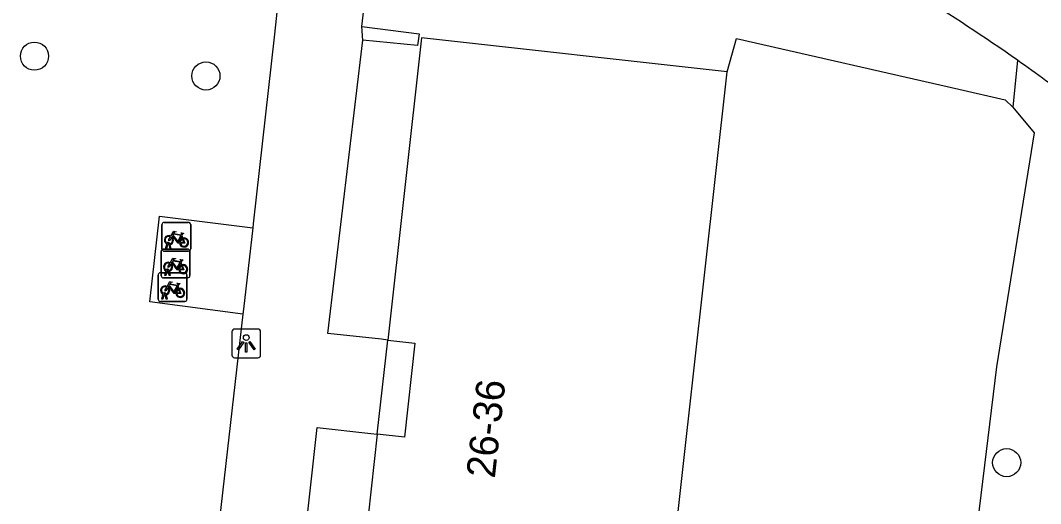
# Model space of a CAD drawing. Extents: x 161928 to 163055, y 386475 to 387428.
# Drawn here: x 162385.99 to 162421.46, y 386701.14 to 386717.95 of the extents above; entities that cross this region are included whole.
import ezdxf

# ---------------------------------------------------------------- set-up
doc = ezdxf.new("R2010")
doc.units = 0
for name, color, linetype in [('IMGEO_Boom', 7, 'Continuous'), ('IMGEO_Fietsenrek', 7, 'Continuous'), ('IMGEO_Groenvoorziening', 7, 'Continuous'), ('IMGEO_Haag', 7, 'Continuous'), ('IMGEO_Hek', 7, 'Continuous'), ('IMGEO_Lichtpunt', 7, 'Continuous'), ('IMGEO_Pand', 7, 'Continuous'), ('IMGEO_Pand_nummerreeks', 7, 'Continuous'), ('IMGEO_Voetpad_open', 7, 'Continuous')]:
    doc.layers.add(name, color=color, linetype=linetype)

msp = doc.modelspace()

# ---------------------------------------------------------------- linework, layer by layer
at = {"layer": 'IMGEO_Boom'}
for centre in [(162386.476, 386716.707), (162392.437, 386716.018), (162420.282, 386702.561)]:
    msp.add_circle(centre, 0.489, dxfattribs=at)
at = {"layer": 'IMGEO_Fietsenrek'}
for p, q in [((162390.91, 386709.997), (162390.91, 386710.838)), ((162390.91, 386710.838), (162390.91, 386709.997)), ((162390.985, 386710.922), (162391.826, 386710.922)), ((162391.826, 386710.922), (162390.985, 386710.922)), ((162391.91, 386710.847), (162391.91, 386710.006)), ((162391.91, 386710.006), (162391.91, 386710.847)), ((162391.597, 386710.471), (162391.633, 386710.376)), ((162390.881, 386709.067), (162390.881, 386709.908)), ((162390.881, 386709.908), (162390.881, 386709.067)), ((162390.956, 386709.992), (162391.797, 386709.992)), ((162391.797, 386709.992), (162390.956, 386709.992)), ((162391.835, 386709.922), (162390.994, 386709.922)), ((162390.994, 386709.922), (162391.835, 386709.922)), ((162391.037, 386710.006), (162391.076, 386710.166)), ((162391.071, 386710.006), (162391.037, 386710.006)), ((162391.106, 386710.154), (162391.071, 386710.006)), ((162391.148, 386710.178), (162391.147, 386710.182)), ((162391.189, 386710.006), (162391.155, 386710.148)), ((162391.179, 386710.189), (162391.18, 386710.182)), ((162391.187, 386710.152), (162391.222, 386710.006)), ((162391.222, 386710.006), (162391.189, 386710.006)), ((162391.881, 386709.917), (162391.881, 386709.076)), ((162391.881, 386709.076), (162391.881, 386709.917)), ((162391.008, 386709.076), (162391.047, 386709.236)), ((162391.077, 386709.224), (162391.042, 386709.076)), ((162391.119, 386709.248), (162391.118, 386709.252)), ((162391.16, 386709.076), (162391.126, 386709.218)), ((162391.15, 386709.259), (162391.151, 386709.252)), ((162391.158, 386709.222), (162391.193, 386709.076)), ((162391.568, 386709.541), (162391.604, 386709.446)), ((162390.778, 386708.245), (162390.778, 386709.086)), ((162390.778, 386709.086), (162390.778, 386708.245)), ((162390.853, 386709.17), (162391.694, 386709.17)), ((162391.694, 386709.17), (162390.853, 386709.17)), ((162391.806, 386708.992), (162390.965, 386708.992)), ((162390.965, 386708.992), (162391.806, 386708.992)), ((162391.042, 386709.076), (162391.008, 386709.076)), ((162391.193, 386709.076), (162391.16, 386709.076)), ((162391.778, 386709.095), (162391.778, 386708.254)), ((162391.778, 386708.254), (162391.778, 386709.095)), ((162391.465, 386708.719), (162391.501, 386708.624)), ((162391.703, 386708.17), (162390.862, 386708.17)), ((162390.862, 386708.17), (162391.703, 386708.17)), ((162390.905, 386708.254), (162390.944, 386708.414)), ((162390.939, 386708.254), (162390.905, 386708.254)), ((162390.974, 386708.402), (162390.939, 386708.254)), ((162391.016, 386708.426), (162391.015, 386708.43)), ((162391.057, 386708.254), (162391.023, 386708.396)), ((162391.047, 386708.437), (162391.048, 386708.43)), ((162391.055, 386708.4), (162391.09, 386708.254)), ((162391.09, 386708.254), (162391.057, 386708.254))]:
    msp.add_line(p, q, dxfattribs=at)
for points in [[(162391.244, 386710.396), (162391.192, 386710.306), (162391.152, 386710.281), (162391.153, 386710.328), (162391.208, 386710.422)], [(162391.223, 386710.448), (162391.318, 386710.612), (162391.404, 386710.598), (162391.406, 386710.589), (162391.35, 386710.578), (162391.323, 386710.533), (162391.579, 386710.492)], [(162391.519, 386710.204), (162391.469, 386710.204), (162391.278, 386710.455), (162391.259, 386710.423)], [(162391.566, 386710.467), (162391.309, 386710.508), (162391.292, 386710.479), (162391.459, 386710.259), (162391.566, 386710.467)], [(162391.614, 386710.369), (162391.584, 386710.446), (162391.475, 386710.228), (162391.518, 386710.228)], [(162391.548, 386710.228), (162391.668, 386710.227), (162391.624, 386710.341)], [(162391.644, 386710.348), (162391.699, 386710.203), (162391.549, 386710.203)], [(162391.579, 386710.492), (162391.604, 386710.541), (162391.598, 386710.545), (162391.575, 386710.549), (162391.563, 386710.556), (162391.562, 386710.559), (162391.564, 386710.564), (162391.659, 386710.549), (162391.661, 386710.539), (162391.651, 386710.526), (162391.639, 386710.52), (162391.625, 386710.526), (162391.597, 386710.471)], [(162391.194, 386709.518), (162391.289, 386709.682), (162391.375, 386709.668), (162391.377, 386709.659), (162391.321, 386709.648), (162391.294, 386709.603), (162391.55, 386709.562)], [(162391.537, 386709.537), (162391.28, 386709.578), (162391.263, 386709.549), (162391.43, 386709.329), (162391.537, 386709.537)], [(162391.55, 386709.562), (162391.575, 386709.611), (162391.569, 386709.615), (162391.546, 386709.619), (162391.534, 386709.626), (162391.533, 386709.629), (162391.535, 386709.634), (162391.63, 386709.619), (162391.632, 386709.609), (162391.622, 386709.596), (162391.61, 386709.59), (162391.596, 386709.596), (162391.568, 386709.541)], [(162391.215, 386709.466), (162391.163, 386709.376), (162391.123, 386709.351), (162391.124, 386709.398), (162391.179, 386709.492)], [(162391.49, 386709.274), (162391.44, 386709.274), (162391.249, 386709.525), (162391.23, 386709.493)], [(162391.585, 386709.439), (162391.555, 386709.516), (162391.446, 386709.298), (162391.489, 386709.298)], [(162391.519, 386709.298), (162391.639, 386709.297), (162391.595, 386709.411)], [(162391.615, 386709.418), (162391.67, 386709.273), (162391.52, 386709.273)], [(162391.091, 386708.696), (162391.186, 386708.86), (162391.272, 386708.846), (162391.274, 386708.837), (162391.218, 386708.826), (162391.191, 386708.781), (162391.447, 386708.74)], [(162391.112, 386708.644), (162391.06, 386708.554), (162391.02, 386708.529), (162391.021, 386708.576), (162391.076, 386708.67)], [(162391.387, 386708.452), (162391.337, 386708.452), (162391.146, 386708.703), (162391.127, 386708.671)], [(162391.434, 386708.715), (162391.177, 386708.756), (162391.16, 386708.727), (162391.327, 386708.507), (162391.434, 386708.715)], [(162391.482, 386708.617), (162391.452, 386708.694), (162391.343, 386708.476), (162391.386, 386708.476)], [(162391.416, 386708.476), (162391.536, 386708.475), (162391.492, 386708.589)], [(162391.512, 386708.596), (162391.567, 386708.451), (162391.417, 386708.451)], [(162391.447, 386708.74), (162391.472, 386708.789), (162391.466, 386708.793), (162391.443, 386708.797), (162391.431, 386708.804), (162391.43, 386708.807), (162391.432, 386708.812), (162391.527, 386708.797), (162391.529, 386708.787), (162391.519, 386708.774), (162391.507, 386708.768), (162391.493, 386708.774), (162391.465, 386708.719)]]:
    msp.add_lwpolyline(points, dxfattribs=at)
for centre, radius, start, end in [((162390.988, 386710.844), 0.0779, 92.4484, 184.2845), ((162390.988, 386710.844), 0.0779, 92.4484, 184.2845), ((162391.832, 386710.844), 0.0779, 2.4484, 94.2845), ((162391.832, 386710.844), 0.0779, 2.4484, 94.2845), ((162391.15, 386710.307), 0.159, 62.6766, 242.1369), ((162391.15, 386710.307), 0.129, 63.3192, 238.903), ((162391.15, 386710.307), 0.129, 283.6043, 43.4302), ((162391.15, 386710.307), 0.159, 283.5766, 46.6042), ((162391.677, 386710.223), 0.159, 113.3408, 178.3217), ((162391.677, 386710.223), 0.159, 187.0065, 105.7708), ((162391.677, 386710.223), 0.129, 113.923, 177.9556), ((162391.677, 386710.223), 0.129, 188.6715, 104.5883), ((162390.959, 386709.914), 0.0779, 92.4484, 184.2845), ((162390.959, 386709.914), 0.0779, 92.4484, 184.2845), ((162390.988, 386710), 0.0779, 182.4484, 274.2845), ((162390.988, 386710), 0.0779, 182.4484, 274.2845), ((162391.13, 386710.178), 0.0499, 12.8025, 158.6934), ((162391.15, 386710.307), 0.159, 253.9967, 271.7867), ((162391.13, 386710.178), 0.0174, 12.8025, 163.4502), ((162391.15, 386710.307), 0.129, 253.415, 269.0204), ((162391.803, 386709.914), 0.0779, 2.4484, 94.2845), ((162391.803, 386709.914), 0.0779, 2.4484, 94.2845), ((162391.832, 386710), 0.0779, 272.4484, 4.2845), ((162391.832, 386710), 0.0779, 272.4484, 4.2845), ((162391.121, 386709.377), 0.159, 62.6766, 242.1369), ((162391.121, 386709.377), 0.129, 63.3192, 238.903), ((162391.101, 386709.248), 0.0499, 12.8025, 158.6934), ((162391.121, 386709.377), 0.159, 253.9967, 271.7867), ((162391.101, 386709.248), 0.0174, 12.8025, 163.4502), ((162391.121, 386709.377), 0.129, 253.415, 269.0204), ((162391.121, 386709.377), 0.129, 283.6043, 43.4302), ((162391.121, 386709.377), 0.159, 283.5766, 46.6042), ((162391.648, 386709.293), 0.159, 113.3408, 178.3217), ((162391.648, 386709.293), 0.159, 187.0065, 105.7708), ((162391.648, 386709.293), 0.129, 113.923, 177.9556), ((162391.648, 386709.293), 0.129, 188.6715, 104.5883), ((162390.856, 386709.092), 0.0779, 92.4484, 184.2845), ((162390.856, 386709.092), 0.0779, 92.4484, 184.2845), ((162390.959, 386709.07), 0.0779, 182.4484, 274.2845), ((162390.959, 386709.07), 0.0779, 182.4484, 274.2845), ((162391.7, 386709.092), 0.0779, 2.4484, 94.2845), ((162391.7, 386709.092), 0.0779, 2.4484, 94.2845), ((162391.803, 386709.07), 0.0779, 272.4484, 4.2845), ((162391.803, 386709.07), 0.0779, 272.4484, 4.2845), ((162391.018, 386708.555), 0.159, 62.6766, 242.1369), ((162391.018, 386708.555), 0.129, 63.3192, 238.903), ((162391.018, 386708.555), 0.129, 283.6043, 43.4302), ((162391.018, 386708.555), 0.159, 283.5766, 46.6042), ((162391.545, 386708.471), 0.159, 113.3408, 178.3217), ((162391.545, 386708.471), 0.159, 187.0065, 105.7708), ((162391.545, 386708.471), 0.129, 113.923, 177.9556), ((162391.545, 386708.471), 0.129, 188.6715, 104.5883), ((162390.856, 386708.248), 0.0779, 182.4484, 274.2845), ((162390.856, 386708.248), 0.0779, 182.4484, 274.2845), ((162390.998, 386708.426), 0.0499, 12.8025, 158.6934), ((162391.018, 386708.555), 0.159, 253.9967, 271.7867), ((162390.998, 386708.426), 0.0174, 12.8025, 163.4502), ((162391.018, 386708.555), 0.129, 253.415, 269.0204), ((162391.7, 386708.248), 0.0779, 272.4484, 4.2845), ((162391.7, 386708.248), 0.0779, 272.4484, 4.2845)]:
    msp.add_arc(centre, radius, start, end, dxfattribs=at)
at = {"layer": 'IMGEO_Groenvoorziening'}
for points in [[(162410.567, 386716.163), (162410.886, 386717.317), (162418.617, 386715.556), (162420.226, 386715.189), (162420.498, 386714.935)], [(162420.654, 386716.567), (162420.498, 386714.935)], [(162420.498, 386714.935), (162421.239, 386714.038), (162419.929, 386705.897), (162419.025, 386698.487)]]:
    msp.add_lwpolyline(points, dxfattribs=at)
at = {"layer": 'IMGEO_Haag'}
msp.add_lwpolyline([(162397.858, 386717.736), (162399.847, 386717.48), (162399.793, 386717.072), (162397.894, 386717.26)], dxfattribs=at)
at = {"layer": 'IMGEO_Hek'}
for points in [[(162410.567, 386716.163), (162410.886, 386717.317), (162418.617, 386715.556)], [(162418.617, 386715.556), (162420.226, 386715.189)], [(162420.226, 386715.189), (162420.498, 386714.935)]]:
    msp.add_lwpolyline(points, dxfattribs=at)
at = {"layer": 'IMGEO_Lichtpunt'}
for p, q in [((162393.341, 386707.114), (162393.341, 386706.307)), ((162393.341, 386707.114), (162393.341, 386706.307)), ((162394.243, 386707.209), (162393.435, 386707.209)), ((162394.243, 386707.209), (162393.435, 386707.209)), ((162394.337, 386706.307), (162394.337, 386707.114)), ((162394.337, 386706.307), (162394.337, 386707.114)), ((162393.435, 386706.213), (162394.243, 386706.213)), ((162393.435, 386706.213), (162394.243, 386706.213))]:
    msp.add_line(p, q, dxfattribs=at)
for points in [[(162393.715, 386706.778), (162393.754, 386706.75), (162393.566, 386706.488), (162393.528, 386706.515), (162393.715, 386706.778)], [(162393.817, 386706.73), (162393.864, 386706.73), (162393.864, 386706.408), (162393.817, 386706.408), (162393.817, 386706.73)], [(162393.927, 386706.75), (162393.965, 386706.777), (162394.152, 386706.515), (162394.113, 386706.487), (162393.927, 386706.75)]]:
    msp.add_lwpolyline(points, dxfattribs=at)
msp.add_circle((162393.84, 386706.912), 0.0994, dxfattribs=at)
for centre, start, end in [((162393.435, 386707.114), 90, 180), ((162393.435, 386707.114), 90, 180), ((162394.243, 386707.114), 0, 90), ((162394.243, 386707.114), 0, 90), ((162393.435, 386706.307), 180, 270), ((162393.435, 386706.307), 180, 270), ((162394.243, 386706.307), 270, 0), ((162394.243, 386706.307), 270, 360)]:
    msp.add_arc(centre, 0.0946, start, end, dxfattribs=at)
at = {"layer": 'IMGEO_Pand'}
for points in [[(162410.567, 386716.163), (162399.934, 386717.343), (162398.76, 386706.829)], [(162408.604, 386698.572), (162410.567, 386716.163)], [(162398.76, 386706.829), (162399.704, 386706.725), (162399.341, 386703.445), (162398.394, 386703.549)], [(162398.394, 386703.549), (162397.97, 386699.752)]]:
    msp.add_lwpolyline(points, dxfattribs=at)
at = {"layer": 'IMGEO_Voetpad_open'}
for points in [[(162395.081, 386719.869), (162394.878, 386718.02), (162394.818, 386717.477), (162394.079, 386710.869), (162394.064, 386710.734)], [(162397.858, 386717.736), (162397.924, 386718.328)], [(162397.894, 386717.26), (162397.858, 386717.736)], [(162398.76, 386706.829), (162398.541, 386706.853), (162396.674, 386707.06), (162397.894, 386717.26)], [(162393.726, 386707.73), (162390.491, 386708.162), (162390.827, 386711.133), (162394.064, 386710.734)], [(162394.064, 386710.734), (162393.745, 386707.897), (162393.726, 386707.73)], [(162393.726, 386707.73), (162392.104, 386693.458), (162392.088, 386693.312)], [(162398.394, 386703.549), (162398.76, 386706.829)], [(162396.809, 386689.348), (162396.605, 386689.37), (162394.738, 386689.606), (162396.31, 386703.78), (162398.177, 386703.573), (162398.394, 386703.549)]]:
    msp.add_lwpolyline(points, dxfattribs=at)
for centre, radius, start, end in [((162385.521, 386666.711), 60.991, 54.82851, 62.68422), ((162386.272, 386667.802), 59.667, 52.46868, 54.8143)]:
    msp.add_arc(centre, radius, start, end, dxfattribs=at)

# ---------------------------------------------------------------- texts
at = {"layer": 'IMGEO_Pand_nummerreeks'}
msp.add_text('26-36', height=1, rotation=83.6847, dxfattribs=at).set_placement((162402.481, 386701.995))

doc.saveas('drawing.dxf')
